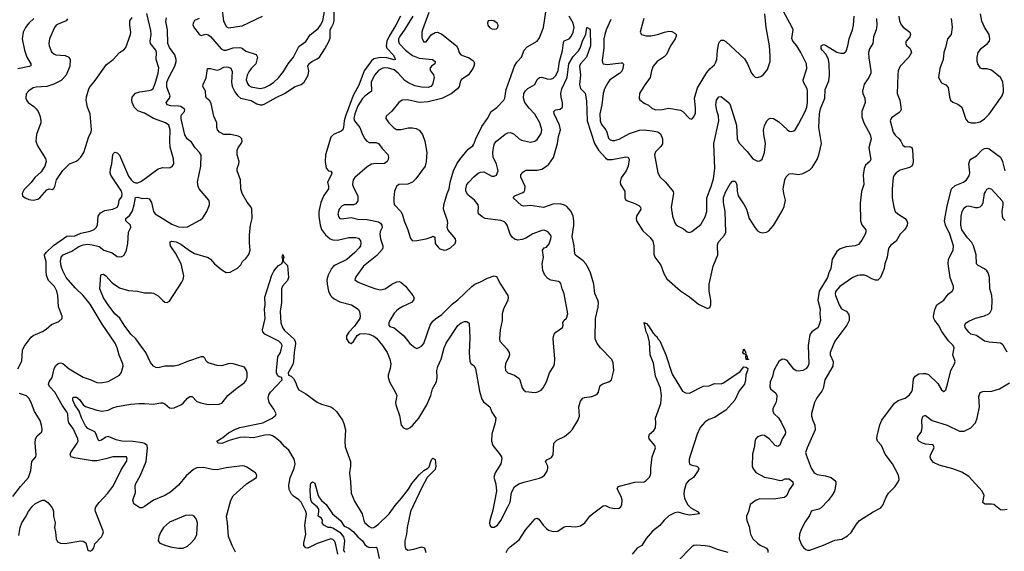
# Model space of a CAD drawing. Header units: inches. Extents: x 1552611 to 1694776, y 811966 to 917215.
# Tile 403 of 549: x 1647250 to 1655924, y 871779 to 876459. Entities that reach past the tile are written whole.
import ezdxf

# ---------------------------------------------------------------- set-up
doc = ezdxf.new("R2010")
doc.units = ezdxf.units.IN
doc.header["$MEASUREMENT"] = 0
doc.layers.add('B6847', color=7, linetype='Continuous')
doc.layers.add('B6857', color=7, linetype='Continuous')

msp = doc.modelspace()

# ---------------------------------------------------------------- linework, layer by layer
at = {"layer": 'B6847', "color": 5}
for points, elevation in [([(1648830.3, 876469.7), (1648788.8, 876451.2), (1648777.8, 876430), (1648776.9, 876410), (1648790, 876383.6), (1648823.7, 876343.7), (1648830, 876328.2), (1648850, 876320.7), (1648890, 876331.3), (1648910, 876326), (1648930, 876310.5), (1649024.2, 876204.2), (1649050, 876191.1), (1649070, 876191), (1649130, 876211), (1649190, 876215.8), (1649208.7, 876208.7), (1649241.6, 876181.6), (1649332.8, 876152.8), (1649344.4, 876130), (1649331.8, 876070), (1649290, 876028.4), (1649270, 876001.3), (1649255.6, 875970), (1649246.5, 875930), (1649256.4, 875896.4), (1649270, 875880.2), (1649290, 875869.4), (1649370, 875854.4), (1649410, 875863.2), (1649450, 875883), (1649490, 875910.9), (1649530, 875948.6), (1649575.5, 876004.5), (1649616.1, 876070), (1649661.9, 876130), (1649710, 876223), (1649770, 876266.7), (1649810, 876325.8), (1649878.7, 876381.3), (1649900.2, 876410), (1649920.2, 876450), (1649938.1, 876550)], 940), ([(1649030, 876562), (1649045.4, 876450), (1649070, 876398.4), (1649090, 876387.6), (1649210, 876406.7), (1649390, 876490.3)], 960), ([(1647374.7, 876470), (1647330, 876429.8), (1647301.6, 876390), (1647282, 876350), (1647271.2, 876290), (1647292.9, 876190), (1647313.4, 876130), (1647348, 876070), (1647347.3, 876052.7), (1647333.9, 876046.1), (1647232.9, 876027.2)], 960), ([(1647235.3, 873384.7), (1647268.1, 873451.9), (1647274.3, 873550), (1647290, 873583), (1647350, 873664.9), (1647370, 873680.4), (1647450, 873713), (1647484.2, 873735.8), (1647530, 873775.8), (1647596.4, 873803.6), (1647623.7, 873830), (1647624.5, 873850), (1647592.9, 873932.9), (1647586, 874030), (1647578.9, 874070), (1647556.8, 874110), (1647504.3, 874164.3), (1647487.4, 874207.4), (1647482.9, 874242.9), (1647484.9, 874330), (1647470.5, 874370), (1647469.9, 874390), (1647482.6, 874410), (1647549.5, 874470.5), (1647665.8, 874554.2), (1647690, 874557.1), (1647730, 874553.2), (1647790, 874579.4), (1647870, 874598), (1647906.2, 874613.8), (1647925.4, 874630), (1647936.1, 874650), (1647941.2, 874730), (1647961.7, 874758.3), (1647999.3, 874780.7), (1648070, 874792.4), (1648109.3, 874810), (1648121.2, 874830), (1648125.2, 874870), (1648150, 874900.7), (1648154.2, 874925.8), (1648145.8, 874950), (1648054.5, 875090), (1648046.3, 875110), (1648050, 875146.8), (1648062.9, 875190), (1648071.1, 875268.9), (1648077.2, 875282.8), (1648087.8, 875292.2), (1648110, 875287), (1648130, 875267.2), (1648210, 875081.5), (1648232.3, 875050), (1648250, 875032.9), (1648270, 875022.6), (1648290, 875022.6), (1648323, 875037), (1648470, 875146), (1648510, 875157.7), (1648570, 875154.9), (1648593.1, 875166.9), (1648607.3, 875190), (1648605.8, 875234.2), (1648577.3, 875337.3), (1648573.1, 875390), (1648576.2, 875490), (1648564.6, 875530), (1648535.1, 875550), (1648428.8, 875588.8), (1648350, 875635.2), (1648290, 875655.7), (1648257.3, 875690), (1648239.8, 875730), (1648237.4, 875750), (1648242.5, 875777.5), (1648270, 875811.6), (1648310, 875825.6), (1648390, 875835.8), (1648410, 875842), (1648425.1, 875854.9), (1648443.5, 875896.5), (1648469.9, 875990), (1648475.6, 876035.6), (1648453.8, 876110), (1648455.2, 876170), (1648449.4, 876190), (1648403.2, 876250), (1648398.4, 876270), (1648408.6, 876330), (1648405.7, 876365.7), (1648370, 876514)], 960), ([(1647242.6, 871917.4), (1647254.2, 871990), (1647268.8, 872030), (1647301.1, 872078.9), (1647327.2, 872130), (1647363.3, 872176.7), (1647390, 872199.2), (1647430, 872222), (1647450, 872229), (1647470, 872228.9), (1647498, 872210), (1647531.5, 872171.5), (1647543.6, 872150), (1647548.2, 872130), (1647547.8, 872087.8), (1647563.2, 872030), (1647556.9, 871990), (1647566.5, 871946.5), (1647570.2, 871890), (1647583.5, 871863.5), (1647610, 871850.2), (1647650, 871847.5), (1647790, 871870.3), (1647810, 871868.2), (1647833.7, 871853.7), (1647850.8, 871790), (1647870, 871781.3), (1647890, 871788.5), (1647902.4, 871810), (1647913.6, 871846.4), (1647970, 871908), (1647983.6, 871930), (1647989.6, 871950), (1647916.9, 872130), (1647915.1, 872150), (1647919.7, 872170), (1647949.8, 872210), (1648028.2, 872290), (1648070, 872349.1), (1648104.1, 872410), (1648142.8, 872497.2), (1648190.8, 872570), (1648198, 872590), (1648190, 872611.2), (1648070, 872609.8), (1648010, 872592.1), (1647930, 872576.8), (1647890, 872576), (1647730, 872600.7), (1647705.1, 872610), (1647693.7, 872630), (1647700.3, 872650), (1647757.8, 872730), (1647764.6, 872750), (1647763.5, 872770), (1647721.3, 872861.3), (1647684.1, 872910), (1647676.8, 872936.8), (1647673.6, 872990), (1647664, 873010), (1647624.4, 873064.4), (1647560.7, 873180.7), (1647512.6, 873230), (1647503.5, 873250), (1647509.7, 873270), (1647536.4, 873310), (1647554.1, 873385.9), (1647566.7, 873413.3), (1647590, 873433.7), (1647610, 873438.3), (1647630, 873431.5), (1647686.3, 873386.3), (1647810, 873313), (1647872.4, 873292.4), (1647930, 873266.3), (1647962, 873262), (1648030, 873275.3), (1648128.6, 873331.4), (1648144.2, 873350), (1648151, 873369), (1648160.4, 873410), (1648159.7, 873430), (1648125.7, 873505.7), (1648109.8, 873570), (1648091.2, 873611.2), (1647977.7, 873777.7), (1647870, 873954.7), (1647810.8, 874030), (1647740, 874100), (1647658.9, 874190), (1647629.3, 874249.3), (1647617, 874290), (1647610.7, 874330), (1647616.4, 874370), (1647634.3, 874390), (1647710, 874421.9), (1647770, 874461.7), (1647810, 874476.6), (1647850, 874482.9), (1647890, 874478.1), (1647950, 874463.2), (1647990.3, 874430), (1648065.5, 874405.5), (1648110, 874375.3), (1648130, 874370.4), (1648150, 874374), (1648170, 874386.4), (1648189.8, 874430.2), (1648201.8, 874490), (1648207.6, 874590), (1648229.2, 874630), (1648225.2, 874650), (1648185.1, 874690), (1648186, 874710), (1648220, 874740), (1648244.3, 874775.7), (1648259.6, 874830), (1648270, 874893.4), (1648290, 874897.2), (1648330, 874886.5), (1648370, 874887.4), (1648390, 874882), (1648410, 874850.7), (1648430, 874770.8), (1648443.1, 874750), (1648590, 874659.6), (1648650, 874636.2), (1648690, 874632.6), (1648730, 874636.5), (1648843.8, 874696.2), (1648863.5, 874716.5), (1648899.6, 874770), (1648921.3, 874830), (1648921.3, 874850), (1648915.1, 874870), (1648831.6, 874970), (1648821.7, 874990), (1648817.6, 875030), (1648847.2, 875170), (1648848.2, 875268.2), (1648834, 875290), (1648796.4, 875330), (1648762.5, 875382.5), (1648726.9, 875410), (1648706.3, 875446.3), (1648672.6, 875587.4), (1648671.3, 875608.7), (1648676.9, 875623.1), (1648702.7, 875650), (1648703.7, 875670), (1648670, 875694.2), (1648650, 875699.2), (1648581.8, 875701.8), (1648550, 875709.8), (1648540.5, 875730), (1648568.6, 875770), (1648574.7, 875790), (1648546.2, 875866.2), (1648547.8, 875910), (1648564.2, 875950), (1648617.1, 876050), (1648628.9, 876090), (1648629.8, 876110), (1648615.8, 876150), (1648570, 876215.8), (1648556.2, 876250), (1648552, 876370), (1648536.5, 876443.5), (1648543.5, 876476.5)], 940), ([(1647672.7, 876467.3), (1647660.4, 876450), (1647590, 876421), (1647572.4, 876410), (1647557.6, 876390), (1647513.1, 876290), (1647507.8, 876250), (1647510.3, 876230), (1647530, 876176.3), (1647550, 876157.6), (1647570, 876149.1), (1647650, 876143.1), (1647682, 876130), (1647693.7, 876110), (1647691.6, 876050), (1647661.1, 875970), (1647614.8, 875925.2), (1647550, 875891.9), (1647490, 875872), (1647394, 875866), (1647370, 875859.7), (1647330, 875834.5), (1647307.9, 875807.9), (1647303, 875770), (1647310.7, 875750), (1647324.9, 875730), (1647375.3, 875695.3), (1647395.3, 875675.3), (1647412, 875650), (1647430, 875606), (1647437.4, 875570), (1647436, 875550), (1647398.7, 875450), (1647392.2, 875390), (1647407, 875350), (1647478.9, 875238.9), (1647484.9, 875210), (1647470.4, 875170), (1647439.4, 875120.6), (1647383.1, 875070), (1647352.8, 875027.3), (1647290, 874964.5), (1647272, 874930), (1647276.5, 874910), (1647297.6, 874890), (1647330, 874875.2), (1647369.7, 874870.3), (1647410, 874879.5), (1647426.6, 874890), (1647490, 874962.8), (1647510, 874971), (1647535.3, 874964.7), (1647550, 874972), (1647559, 874990), (1647574.5, 875050), (1647630, 875130.7), (1647690, 875190.6), (1647750, 875214), (1647770, 875230.5), (1647790, 875250.5), (1647816.4, 875290), (1647858.9, 875430), (1647879.7, 875470), (1647883.5, 875490), (1647869.8, 875630), (1647848.7, 875690), (1647836.9, 875750), (1647839.6, 875780.4), (1647860.7, 875850), (1647870, 875870.5), (1647907.3, 875912.7), (1648016.4, 876063.6), (1648074.7, 876110), (1648129.6, 876170), (1648167.2, 876192.7), (1648185.1, 876214.9), (1648227.4, 876330), (1648229.8, 876350), (1648220.9, 876410), (1648222, 876450), (1648240.4, 876479.6)], 980), ([(1649151, 871771), (1649122.4, 871830), (1649090.9, 871910.9), (1649081.1, 872030), (1649071, 872090), (1649109, 872230), (1649132, 872268), (1649247.5, 872372.5), (1649335.1, 872430), (1649340.7, 872450), (1649327.3, 872470), (1649250, 872519.8), (1649230, 872529.7), (1649210, 872532.8), (1649070, 872512.9), (1648990, 872495.8), (1648950, 872498.8), (1648870, 872515.9), (1648810, 872513.6), (1648781.3, 872498.7), (1648716.5, 872443.5), (1648650, 872361.6), (1648578.9, 872301.1), (1648529.4, 872270.6), (1648428.2, 872230), (1648350, 872173.3), (1648330, 872162.9), (1648310, 872161.2), (1648255.9, 872195.9), (1648246.6, 872230), (1648270, 872298), (1648268.1, 872350), (1648271.6, 872370), (1648315.1, 872450), (1648364.5, 872570), (1648375.8, 872690), (1648372.1, 872710), (1648350, 872727.2), (1648330, 872733.1), (1648250, 872746.7), (1648149.5, 872749.5), (1648101.3, 872761.3), (1648030, 872788.9), (1648010, 872784.4), (1647970, 872758.9), (1647950, 872753), (1647942, 872762), (1647925, 872810), (1647912.5, 872830), (1647850, 872860.7), (1647830, 872882.5), (1647793.6, 872953.6), (1647773, 873013), (1647736.6, 873070), (1647717.2, 873110), (1647719.7, 873130), (1647724.7, 873135.3), (1647750, 873135.6), (1647776.8, 873116.8), (1647809.1, 873069.1), (1647830, 873054.3), (1647930, 873021.3), (1647974.2, 873014.2), (1648030, 873021.2), (1648070, 873043.6), (1648110, 873054.4), (1648230, 873074), (1648299.8, 873080.2), (1648350, 873081.6), (1648430, 873076), (1648490, 873086.7), (1648510, 873084.9), (1648530, 873078.4), (1648570, 873043.1), (1648590, 873038.9), (1648610, 873042), (1648670, 873070.2), (1648690, 873084.7), (1648730, 873128.2), (1648750, 873141.1), (1648770, 873141.3), (1648810, 873099.3), (1648844.9, 873084.9), (1648910, 873071.2), (1649006.6, 873073.4), (1649034.6, 873085.4), (1649082.4, 873150), (1649150, 873207.1), (1649230, 873265.8), (1649247.7, 873290), (1649253.6, 873313.6), (1649253.2, 873350), (1649249.1, 873370), (1649230, 873401.4), (1649130, 873430.9), (1649110, 873432.5), (1649086, 873430), (1649030, 873411.4), (1648990, 873413.9), (1648910, 873438.4), (1648896.8, 873450), (1648880.5, 873480.5), (1648870, 873491.2), (1648850, 873490.4), (1648728.4, 873451.6), (1648650, 873419.2), (1648610, 873409.7), (1648530.3, 873409.7), (1648470, 873395.4), (1648450, 873397.4), (1648430, 873407.8), (1648401.6, 873441.6), (1648360.9, 873530), (1648303.7, 873610), (1648272, 873650), (1648230, 873691.6), (1648169.5, 873769.5), (1648131.7, 873831.7), (1648089.8, 873870), (1648028.9, 873950), (1647990, 874011.6), (1647957.2, 874090), (1647966, 874210), (1647970, 874216.3), (1647990, 874220.3), (1648010, 874204.2), (1648063.8, 874143.8), (1648130, 874100.2), (1648210, 874075.8), (1648288.9, 874068.9), (1648350, 874053.4), (1648410, 874055.5), (1648429.4, 874050.6), (1648470, 874027.2), (1648510, 873986.3), (1648530, 873972.9), (1648550, 873970.3), (1648570, 873980.3), (1648678.9, 874150), (1648689.2, 874170.8), (1648695.9, 874204.1), (1648673.4, 874310), (1648623.8, 874403.8), (1648589.3, 874450), (1648579.8, 874470), (1648574.7, 874490), (1648577.2, 874502.8), (1648588.9, 874511.1), (1648630, 874502.6), (1648670, 874484.1), (1648746.6, 874426.6), (1648790, 874401.5), (1648910, 874366), (1648930.2, 874350.2), (1648966.4, 874310), (1649030, 874257.1), (1649070, 874234.9), (1649103.2, 874236.8), (1649170, 874271.3), (1649198, 874302), (1649211.8, 874330), (1649241.6, 874358.4), (1649267.9, 874392), (1649279.2, 874430), (1649273.9, 874493.9), (1649275.3, 874564.7), (1649283, 874650), (1649298.1, 874710), (1649295.9, 874790), (1649288.4, 874810), (1649253.2, 874853.2), (1649209.7, 874930), (1649199.7, 874970), (1649194, 875050), (1649164.7, 875130), (1649166, 875150), (1649181.6, 875190), (1649184.5, 875210), (1649167, 875270), (1649167, 875310), (1649173.6, 875330), (1649201.3, 875370), (1649209.3, 875389.3), (1649207.3, 875410), (1649190, 875427.3), (1649173.6, 875433.6), (1649110, 875447.4), (1649050, 875447.3), (1649011.8, 875470), (1648993.6, 875490), (1648988.3, 875510), (1648987.2, 875550), (1648961.8, 875610), (1648938.2, 875718.1), (1648924, 875744), (1648896.9, 875770), (1648890, 875782.7), (1648886.6, 875830), (1648864.5, 875870), (1648867.3, 875890), (1648892.4, 875947.6), (1648904, 876030), (1648931.1, 876028.9), (1648990, 876015), (1649010, 876020.6), (1649050, 876042.3), (1649070, 876045.5), (1649090, 876042.9), (1649110, 876032.3), (1649122.3, 876002.3), (1649116.7, 875910), (1649120.9, 875870), (1649144.1, 875824.1), (1649170, 875790.9), (1649194.4, 875770), (1649290, 875748.8), (1649339.9, 875719.9), (1649370, 875708.9), (1649390, 875709.5), (1649410, 875717.6), (1649510, 875775), (1649583.6, 875810), (1649676.2, 875870), (1649730, 875890.2), (1649757.2, 875910), (1649790.7, 875970), (1649797.8, 876010), (1649789.6, 876050), (1649798.4, 876070), (1649822.7, 876090), (1649870, 876114.4), (1649890, 876130.4), (1649938, 876202), (1649972.9, 876267.1), (1649984.5, 876295.5), (1649985.4, 876370), (1650000, 876397.9)], 920), ([(1650000, 875434.8), (1649990, 875424.7), (1649945.5, 875270), (1649941.7, 875210), (1649951.4, 875151.4), (1649970, 875130.2), (1649990, 875125.5), (1650000, 875110.5)], 920), ([(1650000, 875108.9), (1649994.4, 875090), (1649961.5, 875030), (1649971.3, 874990), (1649970.2, 874970), (1649929.4, 874910.6), (1649903.6, 874850), (1649886.6, 874770), (1649886.1, 874730), (1649896.8, 874650), (1649910, 874611.8), (1649944, 874564), (1649986.7, 874530), (1650000, 874524.6)], 920), ([(1650000, 871886.3), (1649990, 871888.6), (1649870.7, 871849.3), (1649790, 871808.2), (1649769.9, 871809.9), (1649754.2, 871830), (1649753.5, 871853.5), (1649771.6, 871930), (1649763.6, 872010), (1649776, 872110), (1649771.1, 872130), (1649730, 872210.5), (1649710, 872233.5), (1649663.3, 872263.3), (1649643.3, 872283.3), (1649623.3, 872323.3), (1649622.3, 872362.3), (1649634.1, 872425.9), (1649668.9, 872510), (1649676, 872550), (1649667.2, 872590), (1649619.8, 872670), (1649581.7, 872701.7), (1649550, 872739.3), (1649501.9, 872781.9), (1649477.1, 872797.1), (1649450, 872803.3), (1649410, 872800.9), (1649310, 872779.4), (1649230, 872784), (1649190, 872781), (1649103.7, 872756.3), (1649030, 872726.9), (1649003, 872730), (1648988.1, 872750), (1649038.8, 872781.2), (1649090, 872821.5), (1649150, 872855.5), (1649190, 872870.6), (1649391.3, 872910), (1649475.1, 872950), (1649504.4, 872975.6), (1649508.5, 872990), (1649488.3, 873030), (1649448.2, 873088.2), (1649438.3, 873130), (1649444.1, 873155.9), (1649459.5, 873180.5), (1649563.9, 873290), (1649558.4, 873310), (1649535.7, 873315.7), (1649523.7, 873323.7), (1649513.2, 873350), (1649512.1, 873370), (1649523.7, 873490), (1649547.4, 873530), (1649562.9, 873590), (1649554, 873610), (1649533.3, 873630), (1649410, 873690.5), (1649392.8, 873710), (1649390.4, 873730), (1649413.8, 873830), (1649408, 873910), (1649412, 873950), (1649410, 874015.8), (1649470.7, 874210), (1649490, 874246.5), (1649510, 874272.3), (1649530, 874294.6), (1649555.3, 874310), (1649568.7, 874330), (1649568.7, 874350), (1649562, 874370), (1649568.7, 874391.3), (1649578, 874370), (1649572, 874350), (1649572.7, 874332.7), (1649610, 874294), (1649617.6, 874190), (1649610, 874163.7), (1649565.7, 874114.3), (1649556.3, 874090), (1649556.4, 873970), (1649545.4, 873890), (1649551.4, 873790), (1649564.2, 873750), (1649582.8, 873722.8), (1649664.5, 873650), (1649676.6, 873630), (1649680.4, 873610), (1649666.9, 873530), (1649662.4, 873450), (1649655.2, 873424.8), (1649615.5, 873350), (1649618.3, 873330), (1649640.3, 873320.3), (1649661.1, 873301.1), (1649682.9, 873263), (1649692.6, 873232.6), (1649710, 873199.5), (1649770, 873164.4), (1649870, 873093.2), (1649910, 873075.2), (1649990, 873052.3), (1650000, 873046.3)], 880), ([(1650000, 874272.7), (1649997.8, 874270), (1649968.7, 874211.3), (1649957.2, 874170), (1649957.6, 874130), (1649970.2, 874070), (1649989.1, 874030), (1650000, 874020.5)], 920), ([(1647190, 872263), (1647256.9, 872350), (1647327.3, 872430), (1647347.6, 872490), (1647358.4, 872570), (1647391.5, 872610), (1647395.8, 872630), (1647386.2, 872730), (1647389.7, 872770.3), (1647404, 872796), (1647445.2, 872830), (1647449.4, 872850.6), (1647443.6, 872890), (1647431.1, 872931.1), (1647380.7, 873010), (1647351.2, 873090), (1647330, 873127), (1647310, 873147.3), (1647250, 873169.6)], 960), ([(1650000, 871984.9), (1649990, 871988), (1649967.8, 871987.8), (1649928.7, 872010), (1649915.3, 872030), (1649918, 872050), (1649908, 872070), (1649879, 872090), (1649886.6, 872130), (1649885.6, 872150), (1649871.6, 872171.6), (1649830, 872201.6), (1649815.6, 872230), (1649808.7, 872310), (1649811.8, 872368.2), (1649818.9, 872381.1), (1649830, 872391.3), (1649850, 872379.1), (1649880.8, 872270), (1649890.3, 872250), (1649907.6, 872227.6), (1649950.2, 872190.2), (1650000, 872119.1)], 860)]:
    msp.add_lwpolyline(points, dxfattribs=dict(at, elevation=elevation))
at = {"layer": 'B6847', "color": 5, "elevation": 940}
msp.add_lwpolyline([(1648750, 872098.7), (1648710, 872093.7), (1648570, 872036.9), (1648517.1, 871990), (1648492.7, 871950), (1648475.5, 871910), (1648470.8, 871870), (1648484.7, 871850), (1648538, 871830), (1648590, 871817), (1648652.7, 871807.3), (1648690, 871807.4), (1648730, 871825.3), (1648758.4, 871850), (1648792.8, 871890), (1648810, 871926), (1648816.4, 872030), (1648805.3, 872065.3), (1648788, 872088), (1648774.9, 872094.9)], close=True, dxfattribs=at)
at = {"layer": 'B6857', "color": 5}
for points, elevation in [([(1650000, 876397.9), (1650014.5, 876425.5), (1650021.5, 876450), (1650021.1, 876530), (1650030.7, 876649.3), (1650025.3, 876710), (1650035.3, 876790), (1650035.7, 876830), (1650027.1, 876887.1), (1650002.2, 876950), (1650012.2, 877010), (1650009, 877050), (1650002.4, 877082.4), (1650000, 877085.9)], 920), ([(1652457.4, 876462.6), (1652417.4, 876370), (1652403.5, 876330), (1652396.6, 876290), (1652395.5, 876210), (1652382.4, 876102.4), (1652383.7, 876083.7), (1652390, 876070.7), (1652425.8, 876065.8), (1652550, 876080.3), (1652558.6, 876078.5), (1652568.3, 876068.3), (1652563.5, 876030), (1652553.8, 876006.2), (1652533.9, 875986.1), (1652449.3, 875930), (1652430, 875904.2), (1652402.8, 875850), (1652390.9, 875809.1), (1652377.2, 875710), (1652360.1, 875630), (1652362.7, 875570), (1652376, 875536), (1652412.4, 875490), (1652422.8, 875470), (1652437.8, 875417.8), (1652450, 875404.2), (1652470, 875396.9), (1652490, 875397.3), (1652530, 875408.1), (1652621.3, 875458.7), (1652710, 875487.1), (1652750.6, 875490.6), (1652822.4, 875482.4), (1652871.1, 875471.1), (1652893.9, 875453.9), (1652912.3, 875410), (1652912.5, 875367.5), (1652897.5, 875342.5), (1652850, 875297.6), (1652841.1, 875270), (1652871.6, 875111.6), (1652891.7, 875071.7), (1652940.5, 875030), (1653006.2, 874946.2), (1653010.3, 874930), (1652990.4, 874810), (1652999.5, 874730), (1653022.4, 874670), (1653033.4, 874653.4), (1653050, 874640.5), (1653098.5, 874618.5), (1653130, 874591.3), (1653150, 874587.3), (1653170, 874594.8), (1653250, 874656.3), (1653290, 874722.8), (1653303.5, 874770), (1653303.5, 874890), (1653342.7, 874990), (1653362.9, 875057.1), (1653374.6, 875150), (1653365.4, 875370), (1653408.6, 875570), (1653404.9, 875610), (1653390, 875660.9), (1653382.9, 875710), (1653387.6, 875750), (1653400.7, 875770), (1653410, 875779.3), (1653430, 875783.8), (1653490, 875732.9), (1653510, 875710.3), (1653563.5, 875530), (1653571.4, 875411.4), (1653578.3, 875390), (1653590.4, 875370), (1653659, 875299), (1653710, 875234), (1653750, 875214), (1653770, 875216), (1653789.4, 875230.6), (1653811, 875289), (1653819.1, 875370), (1653805.1, 875450), (1653803.1, 875490), (1653810, 875526), (1653832.3, 875570), (1653850, 875585.5), (1653868.1, 875591.9), (1653890, 875588.2), (1653939, 875559), (1654010, 875492), (1654030, 875479.5), (1654050, 875475.3), (1654070, 875481.3), (1654080.7, 875490), (1654110, 875538.8), (1654168.9, 875651.1), (1654183.1, 875690), (1654190.8, 875730), (1654191.6, 875830), (1654185.8, 875850), (1654155, 875910), (1654152.7, 875930), (1654185.4, 876030), (1654180.4, 876070), (1654132.8, 876170), (1654096, 876230), (1654060.3, 876270), (1654053.4, 876293.4), (1654063.1, 876370), (1654055.5, 876390), (1653957.1, 876570)], 940), ([(1650605, 876490), (1650563.9, 876410), (1650504.5, 876315.5), (1650483.9, 876270), (1650477.8, 876230), (1650485, 876210), (1650539.1, 876150), (1650552.1, 876130), (1650558, 876110), (1650550, 876107), (1650483.5, 876123.5), (1650430, 876125.8), (1650370, 876114.5), (1650350, 876097.8), (1650284.6, 876010), (1650237.4, 875882.6), (1650188.9, 875791.1), (1650119.2, 875610), (1650108, 875570), (1650102.2, 875510), (1650095.5, 875490), (1650081.3, 875478.7), (1650014.9, 875450), (1650000, 875434.8)], 920), ([(1650000, 874020.5), (1650021.6, 874001.6), (1650070, 873976.9), (1650172.4, 873950), (1650230.8, 873910.8), (1650243.6, 873890), (1650250.5, 873850), (1650246, 873830), (1650198.4, 873761.6), (1650150, 873709.7), (1650130, 873677), (1650129.5, 873650), (1650150, 873616.5), (1650171.1, 873610), (1650190, 873626.7), (1650222.1, 873677.9), (1650247.2, 873692.8), (1650290, 873697.8), (1650330, 873691.6), (1650370, 873673.9), (1650394.6, 873654.6), (1650446.7, 873590), (1650486, 873530), (1650512.1, 873472.1), (1650518.4, 873430), (1650515, 873390), (1650495.8, 873330), (1650495, 873310), (1650510, 873264.6), (1650554.5, 873190), (1650572.9, 873150), (1650562.3, 873090), (1650563.1, 873070), (1650595.6, 872975.6), (1650610, 872890.7), (1650630, 872866.4), (1650650, 872856.4), (1650670, 872858.4), (1650690, 872868.4), (1650710, 872886.7), (1650767.7, 872952.3), (1650836.8, 873070), (1650871.9, 873150), (1650886.4, 873210), (1650921.3, 873270), (1650927.9, 873310), (1650926, 873370), (1650933.1, 873406.9), (1650962, 873470), (1650989.9, 873570.1), (1651007.9, 873612.1), (1651110, 873767.2), (1651139.5, 873790), (1651170, 873802), (1651190, 873801.6), (1651208.3, 873788.3), (1651215.5, 873655.5), (1651210.1, 873530), (1651215.6, 873450), (1651226.7, 873430), (1651250, 873416), (1651266.9, 873390), (1651300.9, 873190), (1651320, 873120), (1651334.9, 873094.9), (1651392.4, 873050), (1651410, 873002.8), (1651443.7, 872950), (1651439.7, 872910), (1651410.2, 872809.8), (1651405.4, 872750), (1651419, 872710), (1651477.8, 872637.8), (1651495.3, 872610), (1651497.2, 872597.2), (1651488.5, 872550), (1651438, 872470), (1651428.1, 872431.9), (1651444.4, 872370), (1651450.6, 872310), (1651418.8, 872141.2), (1651390.5, 872050), (1651388.5, 872028.5), (1651390.6, 872010.6), (1651399.1, 871999.1), (1651410, 871990.8), (1651430, 871993), (1651458.4, 872010), (1651489.5, 872050), (1651551.5, 872170), (1651570, 872212), (1651582, 872298), (1651610, 872347.3), (1651647.3, 872372.7), (1651691.6, 872388.4), (1651830, 872424), (1651850, 872431.8), (1651874.7, 872450), (1651896.3, 872483.7), (1651903.5, 872510), (1651901.7, 872530), (1651882, 872570), (1651894, 872586), (1651935.3, 872604.7), (1651949.7, 872630), (1651955.6, 872730), (1651982.6, 872757.4), (1652049.5, 872790), (1652099.5, 872830), (1652118.4, 872850), (1652168, 872930), (1652182.4, 872970), (1652176.8, 873050), (1652190, 873102), (1652210, 873126), (1652226.6, 873133.4), (1652290, 873143.1), (1652314, 873150), (1652336.9, 873163.1), (1652350, 873181), (1652361.3, 873230), (1652370, 873243), (1652386.8, 873253.2), (1652439.5, 873270), (1652463, 873290), (1652482.7, 873370), (1652478, 873438), (1652467.7, 873467.7), (1652365.7, 873570), (1652336.3, 873610), (1652319, 873650), (1652323.9, 873830), (1652346.8, 873930), (1652348.7, 873970), (1652344.2, 873990), (1652315.3, 874050), (1652307.1, 874130), (1652277.2, 874230), (1652260.4, 874270), (1652236.4, 874310), (1652215.3, 874335.3), (1652146.4, 874386.4), (1652139.5, 874399.5), (1652134, 874470), (1652117.4, 874550), (1652131.4, 874648.6), (1652131.4, 874690), (1652124.6, 874730), (1652107.5, 874770), (1652070, 874813.7), (1652050, 874827), (1652010, 874839.2), (1651945.4, 874834.6), (1651866, 874806), (1651750, 874824.2), (1651690, 874817.6), (1651670, 874822.9), (1651596, 874890), (1651612.7, 874910), (1651681.4, 874938.5), (1651693.6, 874946.4), (1651701.3, 874958.7), (1651702.6, 874990), (1651665.8, 875074.2), (1651665.7, 875094.3), (1651682, 875118), (1651710, 875134.9), (1651810, 875134.5), (1651850, 875144.7), (1651891.2, 875168.8), (1651912.7, 875187.3), (1651953.5, 875246.5), (1651988.3, 875370), (1651995.4, 875430), (1652013.1, 875490), (1652005.8, 875530), (1651958.9, 875630), (1651954.5, 875650), (1651970, 875665.5), (1652010, 875672.9), (1652031.2, 875688.8), (1652031.3, 875728.7), (1652018.8, 875778.8), (1652016.8, 875810), (1652027.5, 875850), (1652072.9, 875950), (1652088.8, 876071.2), (1652125.3, 876134.7), (1652173.4, 876186.6), (1652187.5, 876210), (1652210, 876280.3), (1652238.5, 876330), (1652247.1, 876390), (1652250, 876391.9), (1652270, 876379), (1652275.8, 876370), (1652279, 876230), (1652242, 876130), (1652190.1, 876070), (1652181.9, 876050), (1652189.1, 875970), (1652181.4, 875890), (1652190, 875853), (1652232.2, 875812.2), (1652244.7, 875744.7), (1652250.1, 875570), (1652314.1, 875370), (1652350, 875310.9), (1652410, 875242.8), (1652429.6, 875229.6), (1652470, 875227.7), (1652590, 875252.9), (1652610.5, 875250), (1652618.9, 875230), (1652609.2, 875170), (1652592.1, 875130), (1652550, 875066), (1652541.1, 875030), (1652544.2, 875010), (1652580.3, 874950), (1652579.6, 874890), (1652588.5, 874870), (1652670, 874840.9), (1652704, 874824), (1652720.5, 874810), (1652722, 874790), (1652684.4, 874730), (1652679.6, 874710), (1652684.6, 874690), (1652740.3, 874600.3), (1652802.9, 874542.9), (1652826.5, 874510), (1652835.8, 874470), (1652835.6, 874395.6), (1652844.6, 874370), (1652898.7, 874298.7), (1652924.2, 874224.2), (1652950, 874179.1), (1653070, 874072.7), (1653150, 874020.4), (1653230, 873954.4), (1653310, 873917.3), (1653330, 873926.8), (1653338.4, 873950), (1653337.4, 873990), (1653323.9, 874070), (1653325, 874130), (1653359.3, 874290), (1653400.2, 874390), (1653397, 874470), (1653401.1, 874490), (1653411.8, 874510), (1653457.7, 874562.3), (1653469.9, 874590.1), (1653465, 874770), (1653451.2, 874850), (1653450, 874894), (1653470, 874946), (1653510, 875015.5), (1653530, 875039.1), (1653550, 875039.1), (1653558, 875030), (1653566.3, 875006.3), (1653570.9, 874950), (1653580.2, 874910), (1653633.2, 874830), (1653651.9, 874790), (1653675.6, 874710), (1653730, 874627.3), (1653750, 874600.7), (1653770, 874588), (1653790, 874583), (1653828, 874590), (1653850, 874600.7), (1653890, 874646.8), (1653965.1, 874770), (1653984.9, 874815.1), (1653996.9, 874870), (1653980.4, 874930), (1653976.2, 874970), (1653989.8, 875050), (1654003.2, 875076.8), (1654030, 875103), (1654054.8, 875105.2), (1654110, 875095.8), (1654150, 875106.7), (1654190, 875125.5), (1654210, 875138.4), (1654230, 875159.6), (1654273.9, 875230), (1654290.7, 875270.7), (1654312.9, 875370), (1654288.9, 875510), (1654295.8, 875630), (1654305.1, 875674.9), (1654342.3, 875770), (1654344.4, 875844.4), (1654377.8, 875922.2), (1654384.4, 875970), (1654381.7, 876070), (1654374.1, 876110), (1654353.3, 876153.3), (1654318.9, 876190), (1654310, 876206.6), (1654309.6, 876230), (1654330, 876241.6), (1654350, 876234.9), (1654450, 876172.6), (1654483.7, 876163.7), (1654510, 876164.4), (1654530, 876181.7), (1654546, 876230), (1654556.6, 876290), (1654587, 876370), (1654595, 876410), (1654601.5, 876490)], 920), ([(1650713.9, 876490), (1650644, 876376), (1650596.4, 876310), (1650588.4, 876290), (1650586.3, 876270), (1650593.7, 876250), (1650650, 876192.3), (1650710, 876143.3), (1650770, 876119.4), (1650887.9, 876107.9), (1650910, 876092.4), (1650908.2, 876070), (1650878, 876050), (1650862, 876030), (1650870.3, 876010), (1650895.3, 875975.3), (1650901.6, 875950), (1650887.8, 875890), (1650871.3, 875870), (1650850, 875863.6), (1650790, 875865.8), (1650730, 875877.8), (1650670, 875905.2), (1650642.7, 875922.7), (1650585.4, 875990), (1650550, 876017.2), (1650490, 876035.2), (1650450, 876031.9), (1650410, 876012.2), (1650374.4, 875970), (1650347.1, 875910), (1650349, 875830), (1650290, 875786.6), (1650270, 875765.8), (1650230, 875701.8), (1650201.2, 875630), (1650194.1, 875590), (1650198.5, 875570), (1650247.3, 875510), (1650270.4, 875449.6), (1650291.4, 875411.4), (1650309.5, 875389.5), (1650330, 875376.9), (1650390, 875376.9), (1650410.1, 875370.1), (1650444.2, 875324.2), (1650493.7, 875273.7), (1650498.7, 875250), (1650496.5, 875230), (1650486.7, 875210), (1650465.2, 875194.8), (1650449.2, 875190.8), (1650390, 875194), (1650350, 875187.5), (1650310, 875162.9), (1650201.2, 875070), (1650189.3, 875050), (1650182.3, 875010), (1650190, 874981.6), (1650229.1, 874910), (1650230, 874863.7), (1650210, 874838.7), (1650190.2, 874829.8), (1650110, 874828.2), (1650090, 874819.7), (1650065.7, 874790), (1650052.2, 874750), (1650061.5, 874721.5), (1650070, 874710.6), (1650086, 874706), (1650170, 874717.6), (1650230, 874704.4), (1650310, 874699.4), (1650410, 874678.8), (1650429.2, 874669.2), (1650441.5, 874650), (1650442.4, 874630), (1650426.4, 874593.6), (1650422.8, 874570), (1650428.3, 874530), (1650447.8, 874470), (1650450.2, 874450), (1650444.7, 874435.3), (1650397.1, 874382.9), (1650277.6, 874290), (1650210, 874195.1), (1650203.8, 874170), (1650230.6, 874150), (1650330.3, 874110), (1650388.7, 874088.7), (1650430, 874081), (1650470.4, 874089.7), (1650530, 874130.1), (1650571.7, 874151.7), (1650593.4, 874153.4), (1650608.5, 874148.5), (1650650, 874114), (1650714, 874030), (1650724, 874010), (1650720.7, 873990), (1650702.8, 873970), (1650624.4, 873935.6), (1650590, 873915.1), (1650570, 873896.3), (1650550, 873874.7), (1650510.4, 873810), (1650503.1, 873790), (1650502.4, 873770), (1650510, 873757.3), (1650550, 873745.3), (1650634.8, 873674.8), (1650688.1, 873608.1), (1650730, 873572.7), (1650750, 873566), (1650770, 873572.4), (1650790, 873586.7), (1650809.7, 873610), (1650866.8, 873770), (1650890, 873804.9), (1650912.9, 873827.1), (1650970, 873863.1), (1651063.3, 873956.7), (1651110, 873994.6), (1651231.8, 874110), (1651259.3, 874130), (1651309.8, 874150.2), (1651370, 874184.9), (1651430, 874204.9), (1651450, 874197.3), (1651485.3, 874130), (1651539.6, 874050), (1651550.3, 874030), (1651554.3, 874010), (1651551.6, 873990), (1651511.8, 873910), (1651499.5, 873870), (1651499.5, 873810), (1651483.8, 873730), (1651476.3, 873650), (1651480.7, 873630), (1651542.9, 873562.9), (1651563, 873530), (1651563.8, 873510), (1651558.4, 873490), (1651530, 873428.7), (1651526, 873406), (1651528.5, 873370), (1651550, 873350.6), (1651610, 873330.5), (1651650, 873300.7), (1651657.1, 873290), (1651678, 873218), (1651690, 873198), (1651704.7, 873184.7), (1651790, 873178.8), (1651815.5, 873184.5), (1651842.9, 873197.1), (1651862, 873218), (1651889.6, 873270.4), (1651918, 873350), (1651956.9, 873410), (1651962.6, 873430), (1651964.4, 873470), (1651949.7, 873650), (1651951.6, 873670), (1651958.4, 873690), (1651972.6, 873707.4), (1652032.3, 873750), (1652037, 873770), (1652035.1, 873790), (1652045.1, 873810), (1652067, 873833), (1652077.7, 873870), (1652046.2, 874046.2), (1652027.8, 874090), (1652015.8, 874135.8), (1652008, 874148), (1651995.4, 874155.4), (1651930, 874167.1), (1651902, 874182), (1651876.9, 874210), (1651859.6, 874250), (1651851.8, 874310), (1651865.1, 874370), (1651854.7, 874430), (1651869.3, 874450), (1651890, 874456.4), (1651915, 874484.9), (1651929.7, 874530), (1651931.1, 874550), (1651926.6, 874566.6), (1651910, 874587), (1651890, 874598.4), (1651870, 874605.1), (1651850, 874604.2), (1651770, 874572.8), (1651710, 874536.8), (1651677, 874523), (1651637.7, 874517.7), (1651610, 874526), (1651590, 874544.2), (1651571.4, 874571.4), (1651544.4, 874650), (1651531.1, 874671.1), (1651519.7, 874679.7), (1651490, 874691.6), (1651350, 874709.8), (1651323.3, 874723.3), (1651293, 874750), (1651289.7, 874770), (1651292.8, 874810), (1651287.7, 874830), (1651255.8, 874870), (1651196.6, 874916.6), (1651181.5, 874950), (1651181.1, 874970), (1651190, 875008), (1651206.2, 875030), (1651250, 875076.5), (1651290, 875107.4), (1651310, 875117), (1651338.9, 875118.9), (1651410, 875083.1), (1651430, 875081.3), (1651452, 875090), (1651465.1, 875130), (1651450, 875187), (1651421, 875250), (1651419.5, 875290), (1651426.5, 875350), (1651434.2, 875370), (1651449.9, 875390.1), (1651526.9, 875453.1), (1651550, 875464.5), (1651570, 875466.5), (1651590, 875461.2), (1651608.7, 875450), (1651650, 875410.3), (1651670, 875399.5), (1651750, 875382), (1651789, 875390), (1651810, 875406), (1651843.7, 875456.3), (1651850.9, 875490), (1651832, 875550), (1651787.6, 875627.6), (1651739.5, 875679.5), (1651701.5, 875730), (1651688.4, 875768.4), (1651692.4, 875810), (1651706.1, 875833.9), (1651726.3, 875853.7), (1651789.5, 875890), (1651810, 875933.4), (1651828.7, 875951.3), (1651850, 875952.7), (1651898, 875938), (1651930, 875936.9), (1651950, 875945.5), (1651970, 875964), (1651994, 876010), (1652006.5, 876090), (1652032.8, 876187.2), (1652041.1, 876258.9), (1652047.6, 876272.4), (1652090, 876291.1), (1652109.4, 876310.6), (1652127.3, 876350), (1652134.7, 876390), (1652124.5, 876430), (1652089.8, 876490)], 940), ([(1650855.9, 876524.1), (1650799.5, 876370), (1650794, 876350), (1650792.7, 876310), (1650795.5, 876290), (1650810, 876265.5), (1650830, 876266), (1650874.9, 876325.1), (1650910, 876347.2), (1650930, 876348.8), (1650970, 876331.8), (1651097, 876230), (1651109, 876210), (1651120.9, 876170), (1651133.8, 876153.8), (1651150, 876143.2), (1651210, 876122.4), (1651240.7, 876100.7), (1651250.3, 876090), (1651255.8, 876070), (1651252.3, 876050), (1651241.6, 876030), (1651204.9, 875975.1), (1651140.4, 875930), (1651130.3, 875910), (1651121.7, 875870), (1651107.2, 875850), (1651050, 875807.4), (1650970, 875766.8), (1650850, 875735.8), (1650770, 875731.9), (1650667.4, 875752.6), (1650621, 875750), (1650590, 875731.6), (1650530, 875655.1), (1650477.3, 875610), (1650476.3, 875590), (1650503.1, 875550), (1650542.4, 875510), (1650570, 875493.7), (1650610, 875492), (1650673.6, 875506.4), (1650710, 875508.9), (1650741.8, 875501.8), (1650768, 875488), (1650798, 875450), (1650818.9, 875390), (1650837.6, 875290), (1650830.4, 875210), (1650821.6, 875170), (1650740.5, 875059.5), (1650710, 875029.6), (1650670, 875011.5), (1650590.4, 875009.6), (1650570, 874992.3), (1650553, 874950), (1650544.9, 874890), (1650545.3, 874850), (1650552.2, 874830), (1650608.5, 874770), (1650620.3, 874750), (1650636.5, 874690), (1650668.2, 874610), (1650692.2, 874532.2), (1650710, 874513.4), (1650750, 874514.4), (1650830.4, 874530.4), (1650876.1, 874543.9), (1650893.7, 874553.7), (1650906, 874546), (1650910.5, 874490), (1650935.6, 874455.6), (1650950, 874442), (1650990, 874430.6), (1651010, 874433.4), (1651045.2, 874450), (1651086, 874490), (1651093.2, 874510), (1651089, 874530), (1651026.2, 874606.2), (1651015.1, 874630), (1651020.7, 874670), (1651018.7, 874690), (1650985.1, 874790), (1650987.3, 874830), (1651014.7, 874930), (1651034.7, 874970), (1651043.5, 875030), (1651071.3, 875130), (1651099.7, 875190), (1651127.6, 875230), (1651201.4, 875318.6), (1651240.9, 875350), (1651250, 875362.8), (1651268.2, 875410), (1651321.7, 875518.3), (1651371.1, 875590), (1651402.6, 875650), (1651452.9, 875687.1), (1651515, 875750), (1651523.7, 875770), (1651535.1, 875844.9), (1651607.9, 876050), (1651630, 876086), (1651669.9, 876130.1), (1651693.3, 876190), (1651719.3, 876220.7), (1651808.2, 876271.8), (1651830, 876298.8), (1651865.4, 876390), (1651884.8, 876530)], 960), ([(1652749.2, 876470.8), (1652741.7, 876450), (1652717.1, 876350), (1652729, 876329), (1652770, 876318.5), (1652810, 876316.5), (1652870, 876330.2), (1652930, 876351), (1652970, 876358), (1652995.1, 876355.1), (1653022.3, 876342.3), (1653032.4, 876330), (1653033.4, 876313.4), (1653024.9, 876290), (1652982, 876230), (1652948.1, 876151.9), (1652928, 876132), (1652864.9, 876090), (1652830.5, 876050), (1652816.3, 876010), (1652804.9, 875950), (1652750, 875877.2), (1652710.7, 875810), (1652706.8, 875770), (1652714.4, 875754.4), (1652750, 875724.7), (1652790, 875706), (1652819.5, 875679.5), (1652850, 875666.4), (1652910, 875668.5), (1652970, 875681.1), (1653070, 875663), (1653091.7, 875651.7), (1653150, 875590.8), (1653170, 875582.8), (1653190, 875604.7), (1653202.5, 875637.5), (1653204.8, 875684.8), (1653195.1, 875770), (1653221.8, 875858.2), (1653304.2, 875995.8), (1653330, 876026.7), (1653370, 876061.6), (1653380.6, 876079.4), (1653390.7, 876109.3), (1653396.8, 876190), (1653408, 876252), (1653414.2, 876265.9), (1653430, 876279.3), (1653450, 876279.5), (1653470, 876268.5), (1653633.8, 876113.8), (1653661.6, 876070), (1653697.3, 875990), (1653710.5, 875970.5), (1653730, 875954.8), (1653750, 875950.8), (1653780.2, 875959.8), (1653802.5, 875977.5), (1653838.3, 876021.7), (1653860.7, 876090), (1653862.7, 876137.3), (1653855.4, 876230), (1653826, 876390), (1653813.1, 876510)], 960), ([(1654797.6, 876470), (1654802, 876410), (1654794.6, 876370), (1654772.4, 876310), (1654765.7, 876250), (1654737.1, 876202.9), (1654727.5, 876170), (1654730, 876124.7), (1654749.3, 876010), (1654747.6, 875990), (1654730.2, 875950), (1654690, 875891.5), (1654674.5, 875830), (1654676.5, 875810), (1654693.8, 875770), (1654698.5, 875730), (1654670.2, 875650), (1654670, 875604.7), (1654687.4, 875550), (1654741.7, 875450), (1654752, 875410), (1654731.6, 875330), (1654747, 875230), (1654738.4, 875210), (1654702, 875178), (1654688.5, 875150), (1654681.3, 875090), (1654685.5, 875010), (1654667, 874947), (1654655.1, 874844.9), (1654656.2, 874690), (1654670, 874653.7), (1654703.6, 874610), (1654704.5, 874590), (1654698.9, 874570), (1654670, 874518.9), (1654638.7, 874481.3), (1654610, 874467.7), (1654530, 874460.8), (1654477.7, 874442.3), (1654450, 874418.3), (1654406.5, 874350), (1654397.1, 874270), (1654377.8, 874230), (1654365.8, 874190), (1654293, 874070), (1654281.2, 873990), (1654302.8, 873910), (1654298.8, 873870), (1654305.6, 873810), (1654284.4, 873750), (1654228.4, 873710), (1654214.3, 873690), (1654208.6, 873670), (1654196.8, 873590), (1654201.4, 873430), (1654194.3, 873405.7), (1654175, 873385), (1654150, 873372.4), (1654110, 873365.7), (1654090, 873367.5), (1654070, 873382), (1654010, 873458.1), (1653990, 873468.9), (1653967.8, 873470), (1653938.8, 873450), (1653913, 873410), (1653894.4, 873370), (1653880.7, 873319.3), (1653860.1, 873270), (1653857.8, 873230), (1653864.4, 873210), (1653910.1, 873170.1), (1653919.7, 873150), (1653917.5, 873110), (1653910, 873085.1), (1653884.7, 873035.3), (1653885.2, 873010), (1653896.3, 872990), (1653933.7, 872953.7), (1653957.5, 872917.5), (1653989.4, 872850), (1653995.2, 872830), (1653992.8, 872810), (1653966.7, 872770), (1653945.3, 872714.7), (1653930, 872703.1), (1653904.2, 872710), (1653852, 872770), (1653810, 872799.3), (1653790, 872802.8), (1653750, 872787.7), (1653734.7, 872770), (1653730, 872757), (1653720.5, 872690), (1653704.5, 872635.5), (1653702.5, 872530), (1653707.8, 872510), (1653734.3, 872474.3), (1653810, 872430.9), (1653890, 872418.5), (1653950, 872403), (1653970, 872406), (1653990, 872416.5), (1654030, 872418.2), (1654061.3, 872390), (1654063.2, 872370), (1654030, 872320.7), (1654009.2, 872270.8), (1653988.2, 872251.8), (1653890, 872238.6), (1653770, 872241.2), (1653737.1, 872230), (1653684.6, 872190), (1653670.4, 872130), (1653652.4, 872090), (1653652, 872070), (1653655.3, 872050), (1653676.5, 871996.5), (1653688.9, 871928.9), (1653710, 871888.8), (1653750.1, 871850.1), (1653773.5, 871833.5), (1653830, 871806.4), (1653839.6, 871790), (1653840.7, 871770)], 920), ([(1654994.4, 876490), (1654999.6, 876450), (1655014.4, 876414.4), (1655033.5, 876393.5), (1655093, 876350), (1655098.4, 876330), (1655090.3, 876310), (1655058.7, 876270), (1655054.4, 876250), (1655065.5, 876230), (1655090.5, 876210), (1655098.3, 876198.3), (1655104.9, 876170), (1655083.7, 876130), (1655007.2, 876050), (1654990.3, 876010), (1654985.1, 875974.9), (1654980.3, 875810), (1655004.4, 875750), (1655014.9, 875670), (1655006.7, 875650), (1654998.2, 875641.8), (1654930, 875595.6), (1654919.6, 875570), (1654944.6, 875470), (1654963.1, 875443.1), (1654998.9, 875410), (1655013.7, 875390), (1655030, 875354), (1655050, 875341.6), (1655090, 875344.4), (1655110, 875333), (1655114.8, 875314.8), (1655120.2, 875210), (1655119, 875190), (1655110.3, 875170), (1655090, 875157.3), (1655006.3, 875133.7), (1654970.4, 875110), (1654952.4, 875090), (1654943.8, 875070), (1654936, 874970), (1654936.5, 874890), (1654950.3, 874810.3), (1654963.7, 874770), (1654986, 874750), (1655050.4, 874710), (1655066, 874690), (1655070.3, 874670), (1655068.4, 874650), (1655060.4, 874630), (1655044.9, 874610), (1655005.3, 874570), (1654970.2, 874509.8), (1654925.1, 874474.9), (1654906.7, 874450), (1654899.5, 874430), (1654891.7, 874370), (1654871.7, 874310), (1654864.9, 874270), (1654832, 874190), (1654822.6, 874177.4), (1654810, 874167.3), (1654790, 874166), (1654757, 874177), (1654710, 874205.6), (1654691.1, 874211.1), (1654650, 874211.2), (1654630, 874206.6), (1654590, 874189.7), (1654475.8, 874110), (1654438.7, 874070), (1654433.7, 874050), (1654437.4, 874030), (1654467.8, 873947.7), (1654490, 873913.4), (1654530, 873892.4), (1654550, 873870.6), (1654556.9, 873850), (1654556, 873810), (1654537, 873770), (1654430.3, 873630), (1654390.6, 873530), (1654390.6, 873510), (1654415.8, 873450), (1654413.7, 873410), (1654344.2, 873290), (1654327, 873213), (1654317.1, 873190), (1654273, 873130), (1654253, 873090), (1654226.6, 872993.4), (1654225.5, 872970), (1654236.4, 872930), (1654254, 872890), (1654258, 872850), (1654187, 872690), (1654174, 872650), (1654177, 872630), (1654222.3, 872510), (1654248.7, 872468.7), (1654275.5, 872455.5), (1654350, 872444.9), (1654397.3, 872430), (1654430, 872404), (1654439.3, 872390), (1654440.4, 872370), (1654428.4, 872310), (1654407.9, 872272.1), (1654373.5, 872226.5), (1654310, 872160.7), (1654288.9, 872151.1), (1654230, 872136.3), (1654221.6, 872130), (1654206.9, 872093.1), (1654170, 872038), (1654133.4, 871970), (1654119.3, 871930), (1654116.3, 871890), (1654136.8, 871836.8), (1654153.7, 871813.7), (1654176.3, 871796.3), (1654190, 871790.7), (1654210, 871790.6), (1654330, 871832.7), (1654430, 871878), (1654493.8, 871886.2), (1654543.5, 871916.5), (1654574.3, 871945.7), (1654620.8, 872019.2), (1654649.2, 872050), (1654770, 872127.3), (1654837.5, 872162.5), (1654854.2, 872185.8), (1654882.8, 872257.2), (1654904.5, 872290), (1654962.7, 872350), (1654989.2, 872390), (1654997.2, 872410), (1654993.2, 872450), (1654938.4, 872550), (1654875.2, 872635.2), (1654841.6, 872710), (1654806, 872750), (1654801.8, 872770), (1654804, 872796), (1654827.2, 872892.8), (1654845.6, 872934.4), (1654956.1, 873083.9), (1654990, 873106.5), (1655050, 873128.7), (1655090, 873155.8), (1655110, 873186), (1655115.6, 873204.4), (1655123.4, 873296.6), (1655139.4, 873320.6), (1655170, 873341.1), (1655210, 873346), (1655230, 873344.2), (1655254.7, 873334.7), (1655337.8, 873257.8), (1655370, 873201), (1655390, 873186), (1655398, 873190), (1655410, 873202), (1655424.5, 873250), (1655451.6, 873370), (1655484.5, 873430), (1655489.5, 873450), (1655469.6, 873510), (1655483.6, 873570), (1655474.7, 873590), (1655431.7, 873631.7), (1655373.1, 873713.1), (1655344.4, 873770), (1655311.3, 873811.3), (1655302.8, 873830), (1655300.7, 873850), (1655312, 873908), (1655330, 873948.4), (1655389.7, 873990.3), (1655430, 874042.8), (1655465.2, 874070), (1655476, 874090), (1655476.2, 874110), (1655446, 874190), (1655428.2, 874310), (1655432.8, 874350), (1655474, 874430), (1655475.1, 874470), (1655444.1, 874570), (1655406.6, 874650), (1655398.2, 874690), (1655420.5, 874819.5), (1655458.7, 874970), (1655490, 875000.7), (1655562.9, 875030), (1655591.5, 875050), (1655614.9, 875085.1), (1655621, 875110), (1655611.9, 875190), (1655620, 875220), (1655630, 875232.4), (1655678.3, 875261.7), (1655730, 875313.1), (1655750, 875324.9), (1655770, 875327.4), (1655790, 875323.1), (1655890.3, 875250), (1655909.1, 875210), (1655927.8, 875127.8)], 940), ([(1655456.9, 876470), (1655465.3, 876394.8), (1655455.3, 876330), (1655424, 876290), (1655406.6, 876213.4), (1655390.7, 876170), (1655386, 876110), (1655357, 876030), (1655344.9, 875950), (1655370, 875902.8), (1655410, 875884.7), (1655430, 875862), (1655440.9, 875780.9), (1655450.7, 875750), (1655470, 875733.4), (1655515.2, 875715.2), (1655551, 875690), (1655583.5, 875583.5), (1655601.4, 875561.4), (1655630.7, 875550.7), (1655670, 875550.7), (1655710, 875560.7), (1655750, 875586.8), (1655790, 875626.8), (1655905.2, 875790), (1655915.6, 875824.4), (1655916.2, 875850), (1655909.6, 875910), (1655902.9, 875930), (1655889.4, 875950), (1655810, 876015.6), (1655773.4, 876026.6), (1655730, 876027), (1655714.2, 876034.2), (1655689.5, 876070), (1655684.5, 876090), (1655684.5, 876130), (1655694.5, 876170), (1655722.7, 876210), (1655776, 876250), (1655792.3, 876270), (1655797, 876290), (1655789.3, 876330), (1655750, 876394), (1655727.1, 876447.1), (1655713.3, 876510)], 960), ([(1650000, 875110.5), (1650000.3, 875110), (1650000, 875108.9)], 920), ([(1655950, 873533.5), (1655914.3, 873594.3), (1655904.2, 873604.2), (1655890, 873611.4), (1655790, 873619.8), (1655750.7, 873630.7), (1655678, 873678), (1655630, 873692.3), (1655610, 873707.1), (1655580.4, 873750), (1655575.1, 873770), (1655580.1, 873779.9), (1655587, 873790), (1655610, 873804.6), (1655670.5, 873830.5), (1655750, 873853.4), (1655788.9, 873871.1), (1655799.3, 873880.7), (1655814.7, 873910), (1655816.5, 873990), (1655813, 874030), (1655797.7, 874090), (1655792.3, 874190), (1655780.9, 874230), (1655770, 874247.8), (1655750, 874265.1), (1655694.9, 874294.9), (1655678, 874310), (1655674.9, 874390), (1655651.7, 874470), (1655636.9, 874496.9), (1655598.8, 874538.8), (1655548.4, 874610), (1655541.6, 874650), (1655545, 874730), (1655552.7, 874770), (1655570, 874803.7), (1655590, 874818.9), (1655610, 874819.6), (1655670, 874806.7), (1655690, 874806.7), (1655710, 874812.9), (1655729.1, 874830.9), (1655738.4, 874850), (1655750.8, 874929.2), (1655757, 874943), (1655770, 874967.7), (1655790, 874977.1), (1655810, 874968.4), (1655904.2, 874864.2), (1655910.2, 874850), (1655911, 874830), (1655901.7, 874770), (1655903.9, 874730), (1655911.2, 874711.2), (1655930.2, 874690.2)], 920), ([(1650000, 874524.6), (1650010, 874520.5), (1650050, 874517.6), (1650150, 874541), (1650210, 874541.5), (1650235.1, 874535.1), (1650251.7, 874511.7), (1650255.2, 874490), (1650252.1, 874470), (1650240.6, 874450), (1650203.5, 874410), (1650132.3, 874347.7), (1650030, 874299.4), (1650014.6, 874290), (1650000, 874272.7)], 920), ([(1651536.9, 871770), (1651550, 871797.8), (1651570, 871818.7), (1651650, 871879.8), (1651708.6, 871970), (1651790, 872066), (1651810, 872070.3), (1651822.4, 872062.4), (1651860.3, 872010), (1651890, 871980.3), (1651910, 871966.5), (1651950, 871953.8), (1651990, 871957.7), (1652046.5, 871993.5), (1652070, 872000.8), (1652150, 871996.1), (1652190, 872002.7), (1652230, 872028.9), (1652272.1, 872087.9), (1652294.8, 872110), (1652390, 872179.6), (1652410, 872181.5), (1652446.3, 872166.3), (1652490, 872155.9), (1652530, 872158.3), (1652545, 872170), (1652554.1, 872190), (1652557.4, 872230), (1652550, 872261.3), (1652513.3, 872330), (1652522, 872350), (1652670, 872387.1), (1652750, 872391.8), (1652770, 872403.2), (1652795, 872430), (1652806.8, 872450), (1652811.3, 872470), (1652811.3, 872511.3), (1652822.6, 872610), (1652851.2, 872690), (1652844.8, 872710), (1652794, 872770), (1652791.2, 872790), (1652799.6, 872810), (1652837.7, 872842.3), (1652850, 872867.7), (1652854.2, 872910), (1652850.4, 872950), (1652898.1, 873081.9), (1652905.4, 873150), (1652894.7, 873214.7), (1652850, 873322), (1652834.4, 873434.4), (1652805.1, 873510), (1652799.5, 873619.5), (1652782.4, 873682.4), (1652769.7, 873710.3), (1652750, 873794), (1652764.7, 873784.7), (1652770, 873786.8), (1652790, 873764), (1652830, 873700.7), (1652850, 873676), (1652862, 873670), (1652871.1, 873651.1), (1652890, 873632), (1652943.1, 873510), (1652998.9, 873338.9), (1653070, 873218.8), (1653090.4, 873190.4), (1653114.9, 873174.9), (1653150.6, 873170.6), (1653270, 873231.8), (1653322.9, 873237.1), (1653370, 873255.3), (1653430, 873254), (1653450, 873261.3), (1653597.8, 873362.2), (1653630, 873402), (1653650, 873401), (1653664.7, 873390), (1653662.8, 873370), (1653648, 873332), (1653645.3, 873290), (1653634, 873250), (1653587.6, 873192.4), (1653550, 873108.7), (1653470, 873021.3), (1653370, 872958.3), (1653321.1, 872938.9), (1653284.4, 872915.6), (1653244.7, 872870), (1653217.6, 872810), (1653159.1, 872630), (1653148, 872590), (1653146.4, 872566.4), (1653150, 872546.7), (1653170, 872538.3), (1653214.9, 872530), (1653234, 872510), (1653225.7, 872490), (1653186.7, 872430), (1653141, 872399), (1653122.5, 872377.5), (1653104.2, 872315.8), (1653101.3, 872281.3), (1653106.8, 872246.8), (1653132.8, 872190), (1653162.2, 872162.2), (1653222, 872130), (1653238.8, 872110), (1653150, 872097.8), (1653110, 872105.2), (1653050, 872124.5), (1653021.8, 872118.2), (1652970, 872092.6), (1652927.3, 872052.7), (1652890, 872007.4), (1652824.4, 871955.6), (1652769.3, 871890.7), (1652730, 871831.7), (1652690, 871806), (1652645.3, 871754.7)], 880), ([(1655950, 872148.6), (1655910, 872142.7), (1655890, 872145.7), (1655830.5, 872190.5), (1655810, 872195), (1655754.5, 872194.5), (1655741.8, 872201.8), (1655735.6, 872210), (1655745.3, 872270), (1655729.8, 872309.8), (1655610, 872436.4), (1655550, 872475.1), (1655470, 872505.1), (1655350, 872536.8), (1655301.3, 872561.3), (1655275.8, 872590), (1655271.2, 872610), (1655274.3, 872630), (1655306, 872690), (1655299.5, 872710), (1655290, 872716.3), (1655230, 872722.5), (1655204.5, 872730), (1655169.6, 872750), (1655159.6, 872770), (1655162, 872790), (1655190.8, 872829.2), (1655198.7, 872850), (1655201.6, 872870), (1655198.4, 872930), (1655203.9, 872956.1), (1655210, 872970.4), (1655225.1, 872974.9), (1655230, 872975.8), (1655289.5, 872929.5), (1655419.5, 872890), (1655530, 872836.9), (1655570, 872837.6), (1655630, 872867.4), (1655671, 872909), (1655684.2, 872950), (1655706.3, 873050), (1655698, 873142), (1655710, 873176.3), (1655734.2, 873185.9), (1655815.3, 873190), (1655881.2, 873210), (1655970, 873262.4)], 920), ([(1650000, 873046.3), (1650010, 873040.3), (1650042, 873010), (1650093.4, 872933.4), (1650105.4, 872905.4), (1650119.2, 872850), (1650114.6, 872750), (1650118, 872698), (1650163.8, 872570), (1650163.5, 872530), (1650154.2, 872470), (1650165.4, 872390), (1650171, 872291), (1650200.5, 872220.5), (1650266.2, 872110), (1650280.6, 872050), (1650291.1, 872030), (1650330, 871996.3), (1650350, 871986.8), (1650370, 871988.5), (1650410, 872016.8), (1650506.3, 872110), (1650556.5, 872183.5), (1650614.3, 872245.7), (1650674.8, 872325.2), (1650704.9, 872375.1), (1650768.2, 872451.8), (1650810, 872491.3), (1650845.3, 872510), (1650857.8, 872522.2), (1650870.8, 872570), (1650882, 872590), (1650890, 872598.5), (1650910, 872588), (1650915.1, 872530), (1650910, 872498), (1650841.2, 872430), (1650790, 872334), (1650693.3, 872130), (1650663.2, 871990), (1650657.1, 871930), (1650642.8, 871870), (1650642, 871830), (1650650, 871803), (1650670, 871790.3), (1650722.8, 871797.2), (1650790, 871819.5), (1650815.5, 871810), (1650828.7, 871770)], 880), ([(1650000, 872119.1), (1650006.4, 872110), (1650076.5, 872050), (1650110, 872000.4), (1650150, 871983), (1650190.3, 871950), (1650230, 871905.3), (1650270, 871870.3), (1650290, 871840.4), (1650310, 871821.3), (1650330, 871813.4), (1650390, 871815.5), (1650397.3, 871810), (1650415.8, 871715.8)], 860), ([(1650113.8, 871770), (1650106.7, 871790), (1650114.5, 871870), (1650106.2, 871906.2), (1650078.3, 871938.3), (1650010, 871981.7), (1650000, 871984.9)], 860), ([(1650053.5, 871753.5), (1650036.6, 871836.6), (1650026.3, 871866.3), (1650010, 871884), (1650000, 871886.3)], 880), ([(1653490, 871768.7), (1653396.1, 871796.1), (1653330, 871821), (1653290, 871828.2), (1653210, 871832.4), (1653190, 871829.7), (1653170, 871817.4), (1653044, 871690)], 920)]:
    msp.add_lwpolyline(points, dxfattribs=dict(at, elevation=elevation))
for points, elevation in [([(1651410, 876453.6), (1651378, 876450), (1651370.8, 876430), (1651374.8, 876410), (1651390, 876391), (1651410, 876378.8), (1651430, 876374.8), (1651450, 876378.8), (1651461.2, 876390), (1651465.2, 876410), (1651457.2, 876430), (1651428, 876450)], 980), ([(1653670, 873468), (1653650, 873468.7), (1653646.3, 873493.7), (1653649.1, 873509.1), (1653636.4, 873516.4), (1653630, 873514), (1653620.9, 873530), (1653630, 873562), (1653646, 873530), (1653643.6, 873523.6), (1653658, 873490), (1653658, 873478), (1653670, 873472)], 880)]:
    msp.add_lwpolyline(points, close=True, dxfattribs=dict(at, elevation=elevation))

doc.saveas('drawing.dxf')
